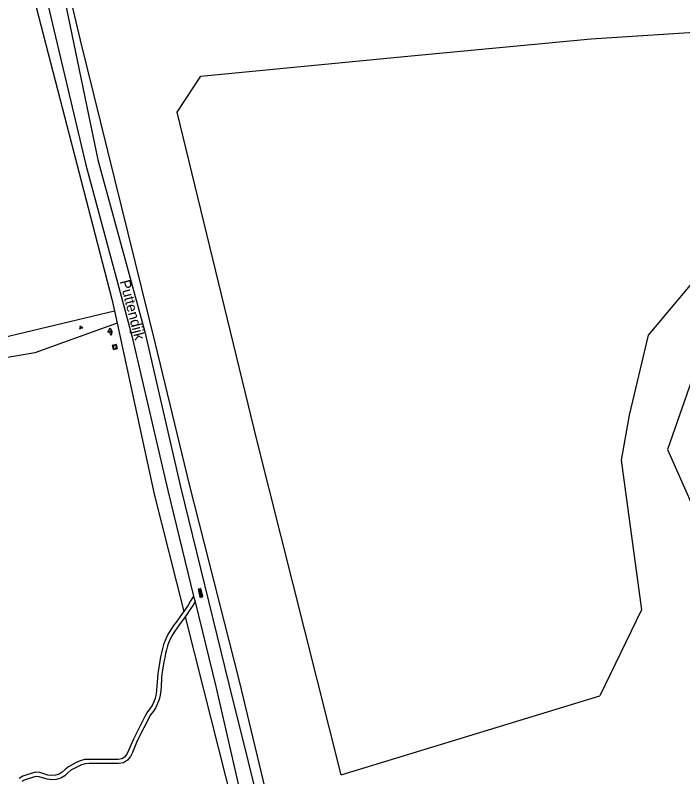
# Model space of a CAD drawing. Extents: x 126000 to 131009, y 393000 to 395500.
# Drawn here: x 128691.3 to 128850.8, y 394582.7 to 394764.7 of the extents above; entities that cross this region are included whole.
import ezdxf

# ---------------------------------------------------------------- set-up
doc = ezdxf.new("R2010")
doc.units = 0
for name, color, linetype in [('gg-afsc-draadraster', 7, 'Continuous'), ('gg-afsc-erfafscheiding', 7, 'Continuous'), ('gg-anno-openbare ruimte label', 7, 'Continuous'), ('gg-knt-onverhard', 7, 'Continuous'), ('gt-symb-brandkraan', 7, 'Continuous'), ('gt-symb-groenvak', 7, 'Continuous'), ('gt-symb-overige verharding', 7, 'Continuous'), ('gt-symb-rioolschacht', 7, 'Continuous'), ('gt-symb-waterafsluiter', 7, 'Continuous')]:
    doc.layers.add(name, color=color, linetype=linetype)

# ---------------------------------------------------------------- blocks, each defined once
blk = doc.blocks.new('gt0-GRVAK')
at = {"layer": 'gt-symb-groenvak'}
for p, q in [((-0.11, 0.19), (-0.23, 0.24)), ((-0.18, 0.15), (0.09, 0.15)), ((-0.09, 0.21), (-0.16, 0.32)), ((-0.05, 0.21), (-0.05, 0.39)), ((0, 0.21), (0.06, 0.32)), ((0.01, 0.19), (0.13, 0.24)), ((0.26, -0.05), (0.2, 0.06)), ((0.3, -0.05), (0.3, 0.13)), ((0.35, -0.05), (0.41, 0.06)), ((-0.25, -0.23), (-0.36, -0.18)), ((-0.32, -0.26), (-0.05, -0.26)), ((-0.23, -0.21), (-0.29, -0.1)), ((-0.18, -0.2), (-0.18, -0.02)), ((-0.14, -0.21), (-0.07, -0.1)), ((-0.12, -0.23), (0, -0.18)), ((0.24, -0.07), (0.12, -0.02)), ((0.17, -0.11), (0.44, -0.11)), ((0.37, -0.07), (0.49, -0.02))]:
    blk.add_line(p, q, dxfattribs=at)
blk = doc.blocks.new('gt0-WAFSL')
at = {"layer": 'gt-symb-waterafsluiter'}
for p, q in [((-0.5, -0.33), (0, 0.67)), ((0, 0.67), (0.5, -0.33)), ((0.5, -0.33), (-0.5, -0.33))]:
    blk.add_line(p, q, dxfattribs=at)
blk = doc.blocks.new('gt0-BR')
at = {"layer": 'gt-symb-brandkraan'}
for centre, radius, start, end in [((-0.24, 0), 0.206, 107.5669, 252.4331), ((0.6, -2.66), 3, 106.892, 107.5669), ((0, -0.69), 0.938, 73.108, 106.892), ((-0.6, -2.66), 3, 72.4331, 73.108), ((0.24, 0), 0.206, 287.567, 72.4331), ((0.6, 2.66), 3, 252.4331, 253.108), ((0, 0.69), 0.938, 253.108, 286.8921), ((-0.6, 2.66), 3, 286.8921, 287.567)]:
    blk.add_arc(centre, radius, start, end, dxfattribs=at)
blk = doc.blocks.new('gt0-RS')
at = {"layer": 'gt-symb-rioolschacht'}
blk.add_lwpolyline([(-0.5, -0.5), (0.5, -0.5), (0.5, 0.5), (-0.5, 0.5)], close=True, dxfattribs=at)
blk.add_circle((0, 0), 0.375, dxfattribs=at)
blk = doc.blocks.new('gt0-OVH')
at = {"layer": 'gt-symb-overige verharding'}
for points in [[(-0.97, 0.3), (-0.97, 0.31), (-0.96, 0.32), (-0.97, 0.33), (-0.97, 0.34), (-0.98, 0.35), (-0.99, 0.35), (-1, 0.36), (-1.01, 0.35), (-1.02, 0.35), (-1.03, 0.34), (-1.03, 0.33), (-1.04, 0.32), (-1.03, 0.31), (-1.03, 0.3), (-1.02, 0.29), (-1.01, 0.29), (-1, 0.28), (-0.99, 0.29), (-0.98, 0.29)], [(-0.87, 0.11), (-0.87, 0.12), (-0.86, 0.13), (-0.87, 0.14), (-0.87, 0.15), (-0.88, 0.16), (-0.89, 0.16), (-0.9, 0.16), (-0.91, 0.16), (-0.92, 0.16), (-0.93, 0.15), (-0.93, 0.14), (-0.94, 0.13), (-0.93, 0.12), (-0.93, 0.11), (-0.92, 0.1), (-0.91, 0.09), (-0.9, 0.09), (-0.89, 0.09), (-0.88, 0.1)], [(-0.77, 0.3), (-0.77, 0.31), (-0.76, 0.32), (-0.77, 0.33), (-0.77, 0.34), (-0.78, 0.35), (-0.79, 0.35), (-0.8, 0.36), (-0.81, 0.35), (-0.82, 0.35), (-0.83, 0.34), (-0.83, 0.33), (-0.84, 0.32), (-0.83, 0.31), (-0.83, 0.3), (-0.82, 0.29), (-0.81, 0.29), (-0.8, 0.28), (-0.79, 0.29), (-0.78, 0.29)], [(-0.67, 0.11), (-0.67, 0.12), (-0.66, 0.13), (-0.67, 0.14), (-0.67, 0.15), (-0.68, 0.16), (-0.69, 0.16), (-0.7, 0.16), (-0.71, 0.16), (-0.72, 0.16), (-0.73, 0.15), (-0.73, 0.14), (-0.74, 0.13), (-0.73, 0.12), (-0.73, 0.11), (-0.72, 0.1), (-0.71, 0.09), (-0.7, 0.09), (-0.69, 0.09), (-0.68, 0.1)], [(-0.57, 0.3), (-0.57, 0.31), (-0.56, 0.32), (-0.57, 0.33), (-0.57, 0.34), (-0.58, 0.35), (-0.59, 0.35), (-0.6, 0.36), (-0.61, 0.35), (-0.62, 0.35), (-0.63, 0.34), (-0.63, 0.33), (-0.64, 0.32), (-0.63, 0.31), (-0.63, 0.3), (-0.62, 0.29), (-0.61, 0.29), (-0.6, 0.28), (-0.59, 0.29), (-0.58, 0.29)], [(-0.47, 0.11), (-0.47, 0.12), (-0.46, 0.13), (-0.47, 0.14), (-0.47, 0.15), (-0.48, 0.16), (-0.49, 0.16), (-0.5, 0.16), (-0.51, 0.16), (-0.52, 0.16), (-0.53, 0.15), (-0.53, 0.14), (-0.54, 0.13), (-0.53, 0.12), (-0.53, 0.11), (-0.52, 0.1), (-0.51, 0.09), (-0.5, 0.09), (-0.49, 0.09), (-0.48, 0.1)], [(-0.37, 0.3), (-0.37, 0.31), (-0.36, 0.32), (-0.37, 0.33), (-0.37, 0.34), (-0.38, 0.35), (-0.39, 0.35), (-0.4, 0.36), (-0.41, 0.35), (-0.42, 0.35), (-0.43, 0.34), (-0.43, 0.33), (-0.44, 0.32), (-0.43, 0.31), (-0.43, 0.3), (-0.42, 0.29), (-0.41, 0.29), (-0.4, 0.28), (-0.39, 0.29), (-0.38, 0.29)], [(-0.27, 0.11), (-0.27, 0.12), (-0.26, 0.13), (-0.27, 0.14), (-0.27, 0.15), (-0.28, 0.16), (-0.29, 0.16), (-0.3, 0.16), (-0.31, 0.16), (-0.32, 0.16), (-0.33, 0.15), (-0.33, 0.14), (-0.34, 0.13), (-0.33, 0.12), (-0.33, 0.11), (-0.32, 0.1), (-0.31, 0.09), (-0.3, 0.09), (-0.29, 0.09), (-0.28, 0.1)], [(-0.17, 0.3), (-0.17, 0.31), (-0.16, 0.32), (-0.17, 0.33), (-0.17, 0.34), (-0.18, 0.35), (-0.19, 0.35), (-0.2, 0.36), (-0.21, 0.35), (-0.22, 0.35), (-0.23, 0.34), (-0.23, 0.33), (-0.24, 0.32), (-0.23, 0.31), (-0.23, 0.3), (-0.22, 0.29), (-0.21, 0.29), (-0.2, 0.28), (-0.19, 0.29), (-0.18, 0.29)], [(-0.07, 0.11), (-0.07, 0.12), (-0.06, 0.13), (-0.07, 0.14), (-0.07, 0.15), (-0.08, 0.16), (-0.09, 0.16), (-0.1, 0.16), (-0.11, 0.16), (-0.12, 0.16), (-0.13, 0.15), (-0.13, 0.14), (-0.14, 0.13), (-0.13, 0.12), (-0.13, 0.11), (-0.12, 0.1), (-0.11, 0.09), (-0.1, 0.09), (-0.09, 0.09), (-0.08, 0.1)], [(0.03, 0.3), (0.03, 0.31), (0.04, 0.32), (0.03, 0.33), (0.03, 0.34), (0.02, 0.35), (0.01, 0.35), (0, 0.36), (-0.01, 0.35), (-0.02, 0.35), (-0.03, 0.34), (-0.03, 0.33), (-0.04, 0.32), (-0.03, 0.31), (-0.03, 0.3), (-0.02, 0.29), (-0.01, 0.29), (0, 0.28), (0.01, 0.29), (0.02, 0.29)], [(0.13, 0.11), (0.13, 0.12), (0.14, 0.13), (0.13, 0.14), (0.13, 0.15), (0.12, 0.16), (0.11, 0.16), (0.1, 0.16), (0.09, 0.16), (0.08, 0.16), (0.07, 0.15), (0.07, 0.14), (0.06, 0.13), (0.07, 0.12), (0.07, 0.11), (0.08, 0.1), (0.09, 0.09), (0.1, 0.09), (0.11, 0.09), (0.12, 0.1)], [(0.23, 0.3), (0.23, 0.31), (0.24, 0.32), (0.23, 0.33), (0.23, 0.34), (0.22, 0.35), (0.21, 0.35), (0.2, 0.36), (0.19, 0.35), (0.18, 0.35), (0.17, 0.34), (0.17, 0.33), (0.16, 0.32), (0.17, 0.31), (0.17, 0.3), (0.18, 0.29), (0.19, 0.29), (0.2, 0.28), (0.21, 0.29), (0.22, 0.29)], [(0.33, 0.11), (0.33, 0.12), (0.34, 0.13), (0.33, 0.14), (0.33, 0.15), (0.32, 0.16), (0.31, 0.16), (0.3, 0.16), (0.29, 0.16), (0.28, 0.16), (0.27, 0.15), (0.27, 0.14), (0.26, 0.13), (0.27, 0.12), (0.27, 0.11), (0.28, 0.1), (0.29, 0.09), (0.3, 0.09), (0.31, 0.09), (0.32, 0.1)], [(0.43, 0.3), (0.43, 0.31), (0.44, 0.32), (0.43, 0.33), (0.43, 0.34), (0.42, 0.35), (0.41, 0.35), (0.4, 0.36), (0.39, 0.35), (0.38, 0.35), (0.37, 0.34), (0.37, 0.33), (0.36, 0.32), (0.37, 0.31), (0.37, 0.3), (0.38, 0.29), (0.39, 0.29), (0.4, 0.28), (0.41, 0.29), (0.42, 0.29)], [(0.53, 0.11), (0.53, 0.12), (0.54, 0.13), (0.53, 0.14), (0.53, 0.15), (0.52, 0.16), (0.51, 0.16), (0.5, 0.16), (0.49, 0.16), (0.48, 0.16), (0.47, 0.15), (0.47, 0.14), (0.46, 0.13), (0.47, 0.12), (0.47, 0.11), (0.48, 0.1), (0.49, 0.09), (0.5, 0.09), (0.51, 0.09), (0.52, 0.1)], [(0.63, 0.3), (0.63, 0.31), (0.64, 0.32), (0.63, 0.33), (0.63, 0.34), (0.62, 0.35), (0.61, 0.35), (0.6, 0.36), (0.59, 0.35), (0.58, 0.35), (0.57, 0.34), (0.57, 0.33), (0.56, 0.32), (0.57, 0.31), (0.57, 0.3), (0.58, 0.29), (0.59, 0.29), (0.6, 0.28), (0.61, 0.29), (0.62, 0.29)], [(0.73, 0.11), (0.73, 0.12), (0.74, 0.13), (0.73, 0.14), (0.73, 0.15), (0.72, 0.16), (0.71, 0.16), (0.7, 0.16), (0.69, 0.16), (0.68, 0.16), (0.67, 0.15), (0.67, 0.14), (0.66, 0.13), (0.67, 0.12), (0.67, 0.11), (0.68, 0.1), (0.69, 0.09), (0.7, 0.09), (0.71, 0.09), (0.72, 0.1)], [(0.83, 0.3), (0.83, 0.31), (0.84, 0.32), (0.83, 0.33), (0.83, 0.34), (0.82, 0.35), (0.81, 0.35), (0.8, 0.36), (0.79, 0.35), (0.78, 0.35), (0.77, 0.34), (0.77, 0.33), (0.76, 0.32), (0.77, 0.31), (0.77, 0.3), (0.78, 0.29), (0.79, 0.29), (0.8, 0.28), (0.81, 0.29), (0.82, 0.29)], [(0.93, 0.11), (0.93, 0.12), (0.94, 0.13), (0.93, 0.14), (0.93, 0.15), (0.92, 0.16), (0.91, 0.16), (0.9, 0.16), (0.89, 0.16), (0.88, 0.16), (0.87, 0.15), (0.87, 0.14), (0.86, 0.13), (0.87, 0.12), (0.87, 0.11), (0.88, 0.1), (0.89, 0.09), (0.9, 0.09), (0.91, 0.09), (0.92, 0.1)], [(1.03, 0.3), (1.03, 0.31), (1.04, 0.32), (1.03, 0.33), (1.03, 0.34), (1.02, 0.35), (1.01, 0.35), (1, 0.36), (0.99, 0.35), (0.98, 0.35), (0.97, 0.34), (0.97, 0.33), (0.96, 0.32), (0.97, 0.31), (0.97, 0.3), (0.98, 0.29), (0.99, 0.29), (1, 0.28), (1.01, 0.29), (1.02, 0.29)], [(-0.97, -0.14), (-0.97, -0.13), (-0.96, -0.12), (-0.97, -0.11), (-0.97, -0.1), (-0.98, -0.09), (-0.99, -0.09), (-1, -0.08), (-1.01, -0.09), (-1.02, -0.09), (-1.03, -0.1), (-1.03, -0.11), (-1.04, -0.12), (-1.03, -0.13), (-1.03, -0.14), (-1.02, -0.15), (-1.01, -0.15), (-1, -0.16), (-0.99, -0.15), (-0.98, -0.15)], [(-0.87, -0.33), (-0.87, -0.32), (-0.86, -0.31), (-0.87, -0.3), (-0.87, -0.29), (-0.88, -0.28), (-0.89, -0.28), (-0.9, -0.28), (-0.91, -0.28), (-0.92, -0.28), (-0.93, -0.29), (-0.93, -0.3), (-0.94, -0.31), (-0.93, -0.32), (-0.93, -0.33), (-0.92, -0.34), (-0.91, -0.35), (-0.9, -0.35), (-0.89, -0.35), (-0.88, -0.34)], [(-0.77, -0.14), (-0.77, -0.13), (-0.76, -0.12), (-0.77, -0.11), (-0.77, -0.1), (-0.78, -0.09), (-0.79, -0.09), (-0.8, -0.08), (-0.81, -0.09), (-0.82, -0.09), (-0.83, -0.1), (-0.83, -0.11), (-0.84, -0.12), (-0.83, -0.13), (-0.83, -0.14), (-0.82, -0.15), (-0.81, -0.15), (-0.8, -0.16), (-0.79, -0.15), (-0.78, -0.15)], [(-0.67, -0.33), (-0.67, -0.32), (-0.66, -0.31), (-0.67, -0.3), (-0.67, -0.29), (-0.68, -0.28), (-0.69, -0.28), (-0.7, -0.28), (-0.71, -0.28), (-0.72, -0.28), (-0.73, -0.29), (-0.73, -0.3), (-0.74, -0.31), (-0.73, -0.32), (-0.73, -0.33), (-0.72, -0.34), (-0.71, -0.35), (-0.7, -0.35), (-0.69, -0.35), (-0.68, -0.34)], [(-0.57, -0.14), (-0.57, -0.13), (-0.56, -0.12), (-0.57, -0.11), (-0.57, -0.1), (-0.58, -0.09), (-0.59, -0.09), (-0.6, -0.08), (-0.61, -0.09), (-0.62, -0.09), (-0.63, -0.1), (-0.63, -0.11), (-0.64, -0.12), (-0.63, -0.13), (-0.63, -0.14), (-0.62, -0.15), (-0.61, -0.15), (-0.6, -0.16), (-0.59, -0.15), (-0.58, -0.15)], [(-0.47, -0.33), (-0.47, -0.32), (-0.46, -0.31), (-0.47, -0.3), (-0.47, -0.29), (-0.48, -0.28), (-0.49, -0.28), (-0.5, -0.28), (-0.51, -0.28), (-0.52, -0.28), (-0.53, -0.29), (-0.53, -0.3), (-0.54, -0.31), (-0.53, -0.32), (-0.53, -0.33), (-0.52, -0.34), (-0.51, -0.35), (-0.5, -0.35), (-0.49, -0.35), (-0.48, -0.34)], [(-0.37, -0.14), (-0.37, -0.13), (-0.36, -0.12), (-0.37, -0.11), (-0.37, -0.1), (-0.38, -0.09), (-0.39, -0.09), (-0.4, -0.08), (-0.41, -0.09), (-0.42, -0.09), (-0.43, -0.1), (-0.43, -0.11), (-0.44, -0.12), (-0.43, -0.13), (-0.43, -0.14), (-0.42, -0.15), (-0.41, -0.15), (-0.4, -0.16), (-0.39, -0.15), (-0.38, -0.15)], [(-0.27, -0.33), (-0.27, -0.32), (-0.26, -0.31), (-0.27, -0.3), (-0.27, -0.29), (-0.28, -0.28), (-0.29, -0.28), (-0.3, -0.28), (-0.31, -0.28), (-0.32, -0.28), (-0.33, -0.29), (-0.33, -0.3), (-0.34, -0.31), (-0.33, -0.32), (-0.33, -0.33), (-0.32, -0.34), (-0.31, -0.35), (-0.3, -0.35), (-0.29, -0.35), (-0.28, -0.34)], [(-0.17, -0.14), (-0.17, -0.13), (-0.16, -0.12), (-0.17, -0.11), (-0.17, -0.1), (-0.18, -0.09), (-0.19, -0.09), (-0.2, -0.08), (-0.21, -0.09), (-0.22, -0.09), (-0.23, -0.1), (-0.23, -0.11), (-0.24, -0.12), (-0.23, -0.13), (-0.23, -0.14), (-0.22, -0.15), (-0.21, -0.15), (-0.2, -0.16), (-0.19, -0.15), (-0.18, -0.15)], [(-0.07, -0.33), (-0.07, -0.32), (-0.06, -0.31), (-0.07, -0.3), (-0.07, -0.29), (-0.08, -0.28), (-0.09, -0.28), (-0.1, -0.28), (-0.11, -0.28), (-0.12, -0.28), (-0.13, -0.29), (-0.13, -0.3), (-0.14, -0.31), (-0.13, -0.32), (-0.13, -0.33), (-0.12, -0.34), (-0.11, -0.35), (-0.1, -0.35), (-0.09, -0.35), (-0.08, -0.34)], [(0.03, -0.14), (0.03, -0.13), (0.04, -0.12), (0.03, -0.11), (0.03, -0.1), (0.02, -0.09), (0.01, -0.09), (0, -0.08), (-0.01, -0.09), (-0.02, -0.09), (-0.03, -0.1), (-0.03, -0.11), (-0.04, -0.12), (-0.03, -0.13), (-0.03, -0.14), (-0.02, -0.15), (-0.01, -0.15), (0, -0.16), (0.01, -0.15), (0.02, -0.15)], [(0.13, -0.33), (0.13, -0.32), (0.14, -0.31), (0.13, -0.3), (0.13, -0.29), (0.12, -0.28), (0.11, -0.28), (0.1, -0.28), (0.09, -0.28), (0.08, -0.28), (0.07, -0.29), (0.07, -0.3), (0.06, -0.31), (0.07, -0.32), (0.07, -0.33), (0.08, -0.34), (0.09, -0.35), (0.1, -0.35), (0.11, -0.35), (0.12, -0.34)], [(0.23, -0.14), (0.23, -0.13), (0.24, -0.12), (0.23, -0.11), (0.23, -0.1), (0.22, -0.09), (0.21, -0.09), (0.2, -0.08), (0.19, -0.09), (0.18, -0.09), (0.17, -0.1), (0.17, -0.11), (0.16, -0.12), (0.17, -0.13), (0.17, -0.14), (0.18, -0.15), (0.19, -0.15), (0.2, -0.16), (0.21, -0.15), (0.22, -0.15)], [(0.33, -0.33), (0.33, -0.32), (0.34, -0.31), (0.33, -0.3), (0.33, -0.29), (0.32, -0.28), (0.31, -0.28), (0.3, -0.28), (0.29, -0.28), (0.28, -0.28), (0.27, -0.29), (0.27, -0.3), (0.26, -0.31), (0.27, -0.32), (0.27, -0.33), (0.28, -0.34), (0.29, -0.35), (0.3, -0.35), (0.31, -0.35), (0.32, -0.34)], [(0.43, -0.14), (0.43, -0.13), (0.44, -0.12), (0.43, -0.11), (0.43, -0.1), (0.42, -0.09), (0.41, -0.09), (0.4, -0.08), (0.39, -0.09), (0.38, -0.09), (0.37, -0.1), (0.37, -0.11), (0.36, -0.12), (0.37, -0.13), (0.37, -0.14), (0.38, -0.15), (0.39, -0.15), (0.4, -0.16), (0.41, -0.15), (0.42, -0.15)], [(0.53, -0.33), (0.53, -0.32), (0.54, -0.31), (0.53, -0.3), (0.53, -0.29), (0.52, -0.28), (0.51, -0.28), (0.5, -0.28), (0.49, -0.28), (0.48, -0.28), (0.47, -0.29), (0.47, -0.3), (0.46, -0.31), (0.47, -0.32), (0.47, -0.33), (0.48, -0.34), (0.49, -0.35), (0.5, -0.35), (0.51, -0.35), (0.52, -0.34)], [(0.63, -0.14), (0.63, -0.13), (0.64, -0.12), (0.63, -0.11), (0.63, -0.1), (0.62, -0.09), (0.61, -0.09), (0.6, -0.08), (0.59, -0.09), (0.58, -0.09), (0.57, -0.1), (0.57, -0.11), (0.56, -0.12), (0.57, -0.13), (0.57, -0.14), (0.58, -0.15), (0.59, -0.15), (0.6, -0.16), (0.61, -0.15), (0.62, -0.15)], [(0.73, -0.33), (0.73, -0.32), (0.74, -0.31), (0.73, -0.3), (0.73, -0.29), (0.72, -0.28), (0.71, -0.28), (0.7, -0.28), (0.69, -0.28), (0.68, -0.28), (0.67, -0.29), (0.67, -0.3), (0.66, -0.31), (0.67, -0.32), (0.67, -0.33), (0.68, -0.34), (0.69, -0.35), (0.7, -0.35), (0.71, -0.35), (0.72, -0.34)], [(0.83, -0.14), (0.83, -0.13), (0.84, -0.12), (0.83, -0.11), (0.83, -0.1), (0.82, -0.09), (0.81, -0.09), (0.8, -0.08), (0.79, -0.09), (0.78, -0.09), (0.77, -0.1), (0.77, -0.11), (0.76, -0.12), (0.77, -0.13), (0.77, -0.14), (0.78, -0.15), (0.79, -0.15), (0.8, -0.16), (0.81, -0.15), (0.82, -0.15)], [(0.93, -0.33), (0.93, -0.32), (0.94, -0.31), (0.93, -0.3), (0.93, -0.29), (0.92, -0.28), (0.91, -0.28), (0.9, -0.28), (0.89, -0.28), (0.88, -0.28), (0.87, -0.29), (0.87, -0.3), (0.86, -0.31), (0.87, -0.32), (0.87, -0.33), (0.88, -0.34), (0.89, -0.35), (0.9, -0.35), (0.91, -0.35), (0.92, -0.34)], [(1.03, -0.14), (1.03, -0.13), (1.04, -0.12), (1.03, -0.11), (1.03, -0.1), (1.02, -0.09), (1.01, -0.09), (1, -0.08), (0.99, -0.09), (0.98, -0.09), (0.97, -0.1), (0.97, -0.11), (0.96, -0.12), (0.97, -0.13), (0.97, -0.14), (0.98, -0.15), (0.99, -0.15), (1, -0.16), (1.01, -0.15), (1.02, -0.15)]]:
    blk.add_lwpolyline(points, close=True, dxfattribs=at)

msp = doc.modelspace()

# ---------------------------------------------------------------- linework, layer by layer
at = {"layer": 'gg-afsc-draadraster'}
msp.add_line((128714.97, 394694.07), (128715.59, 394691.18), dxfattribs=at)
for points in [[(128754.75, 394564.41), (128744.85, 394605.58), (128732.94, 394652.58), (128724.78, 394686.23), (128706.89, 394758.8), (128704.77, 394767.54), (128708.59, 394768.99), (128822.45, 394779.2), (128868.87, 394784.18), (128879.94, 394786.28), (128889.77, 394788.84), (128896.99, 394791.19), (128898.15, 394791.61)], [(128695.16, 394771.07), (128714.35, 394696.9), (128714.97, 394694.07)], [(128715.59, 394691.18), (128724.45, 394650.31), (128731.54, 394622.27)], [(128731.86, 394621), (128736.27, 394603.58), (128748.49, 394555.09)]]:
    msp.add_lwpolyline(points, dxfattribs=at)
at = {"layer": 'gg-afsc-erfafscheiding'}
msp.add_line((128769.15, 394583.18), (128830.97, 394602.09), dxfattribs=at)
for points in [[(128898.24, 394791.38), (128865.37, 394710.29), (128855.76, 394685.85), (128847.12, 394660.97), (128857.1, 394638.52), (128861.07, 394640.6), (128875.55, 394616.03), (128875.78, 394616.14), (128887.58, 394595.86), (128889.32, 394584.99)], [(128769.15, 394583.18), (128749.05, 394662.95), (128729.99, 394741.59), (128735.57, 394750.21), (128784.19, 394754.88), (128828.9, 394759.08), (128857.2, 394760.91), (128879.58, 394755.65), (128859.1, 394708.15), (128842.46, 394688.29), (128837.96, 394669.14), (128836.03, 394658.38), (128840.88, 394622.61), (128830.97, 394602.09)]]:
    msp.add_lwpolyline(points, dxfattribs=at)
at = {"layer": 'gg-knt-onverhard'}
msp.add_line((128733.89, 394625.93), (128734.22, 394624.55), dxfattribs=at)
for points in [[(128698, 394771.81), (128708.16, 394729.03), (128719.16, 394688.1), (128727.71, 394651.2), (128733.89, 394625.93)], [(128703.43, 394766.65), (128711.02, 394730.18), (128722.22, 394689.09), (128730.75, 394652.02), (128742.33, 394604.88), (128751.5, 394567.74), (128754.9, 394563.78), (128756.98, 394561.79)], [(128594.99, 394762.25), (128593.04, 394754.16), (128595.56, 394737.73), (128602.32, 394668.42), (128631.94, 394674.68), (128672.2, 394683.94), (128714.97, 394694.07)], [(128715.59, 394691.18), (128695.96, 394684.1), (128661.51, 394678.2), (128618.32, 394667.94)], [(128733.89, 394625.93), (128733.09, 394624.61), (128732.57, 394623.77), (128732.02, 394622.95), (128731.54, 394622.27)], [(128734.22, 394624.55), (128733.41, 394623.23), (128732.85, 394622.39), (128732.27, 394621.56), (128731.86, 394621)], [(128734.22, 394624.55), (128739.18, 394604.3), (128748.84, 394562.25), (128748.99, 394561.92)], [(128731.54, 394622.27), (128731.45, 394622.14), (128729.69, 394619.71), (128729.11, 394618.89), (128728.54, 394618.05), (128728, 394617.18), (128727.51, 394616.28), (128727.07, 394615.33), (128726.71, 394614.36), (128726.42, 394613.38), (128726.18, 394612.38), (128725.99, 394611.39), (128725.81, 394610.39), (128725.47, 394608.41), (128725.32, 394607.41), (128725.23, 394606.39), (128725.11, 394604.39), (128725.03, 394603.41), (128724.9, 394602.46), (128724.68, 394601.54), (128724.36, 394600.65), (128723.95, 394599.8), (128723.44, 394598.99), (128722.87, 394598.26)], [(128731.86, 394621), (128730.51, 394619.13), (128729.93, 394618.32), (128729.38, 394617.51), (128728.87, 394616.67), (128728.4, 394615.83), (128728, 394614.95), (128727.66, 394614.05), (128727.39, 394613.12), (128727.16, 394612.17), (128726.97, 394611.2), (128726.79, 394610.22), (128726.46, 394608.26), (128726.32, 394607.29), (128726.22, 394606.31), (128726.11, 394604.32), (128726.03, 394603.3), (128725.88, 394602.28), (128725.64, 394601.25), (128725.29, 394600.26), (128724.82, 394599.31), (128724.26, 394598.42), (128723.58, 394597.54)], [(128722.87, 394598.26), (128722.24, 394597.12), (128719.51, 394591.76), (128718.36, 394588.99), (128717.92, 394588.16), (128717.39, 394587.46), (128716.73, 394587.02), (128715.89, 394586.91), (128708.91, 394586.91), (128707.84, 394586.85), (128706.79, 394586.55), (128705.83, 394586.13), (128704, 394585.15), (128703.18, 394584.47), (128702.48, 394583.81), (128701.74, 394583.35), (128700.88, 394583.12), (128699.98, 394583.05), (128699.08, 394583.14), (128697.17, 394583.76), (128696.02, 394583.82), (128693.06, 394582.91), (128692.21, 394582.32)], [(128723.58, 394597.54), (128720.42, 394591.34), (128719.26, 394588.57), (128718.77, 394587.63), (128718.09, 394586.73), (128717.1, 394586.05), (128715.95, 394585.91), (128708.94, 394585.91), (128708.01, 394585.85), (128707.13, 394585.61), (128706.26, 394585.23), (128704.56, 394584.32), (128703.85, 394583.72), (128703.1, 394583.01), (128702.13, 394582.42), (128701.06, 394582.13), (128699.97, 394582.05), (128698.87, 394582.15), (128696.99, 394582.77), (128696.14, 394582.81), (128693.36, 394581.96), (128692.9, 394581.6)]]:
    msp.add_lwpolyline(points, dxfattribs=at)

# ---------------------------------------------------------------- block references
at = {"layer": 'gt-symb-brandkraan', "rotation": -74.80503989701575}
msp.add_blockref('gt0-BR', (128714.1, 394688.8), dxfattribs=at)
at = {"layer": 'gt-symb-groenvak'}
msp.add_blockref('gt0-GRVAK', (128706.96, 394690.12), dxfattribs=at)
at = {"layer": 'gt-symb-overige verharding', "rotation": -76.22785456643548}
msp.add_blockref('gt0-OVH', (128735.52, 394626.66), dxfattribs=at)
at = {"layer": 'gt-symb-rioolschacht', "rotation": 103.17492660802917}
msp.add_blockref('gt0-RS', (128715.06, 394685.45), dxfattribs=at)
at = {"layer": 'gt-symb-waterafsluiter'}
msp.add_blockref('gt0-WAFSL', (128713.92, 394689.33), dxfattribs=at)

# ---------------------------------------------------------------- texts
at = {"layer": 'gg-anno-openbare ruimte label'}
msp.add_text('Puttendijk', height=2.5, rotation=284.5, dxfattribs=at).set_placement((128716.22, 394701.15))

doc.saveas('drawing.dxf')
